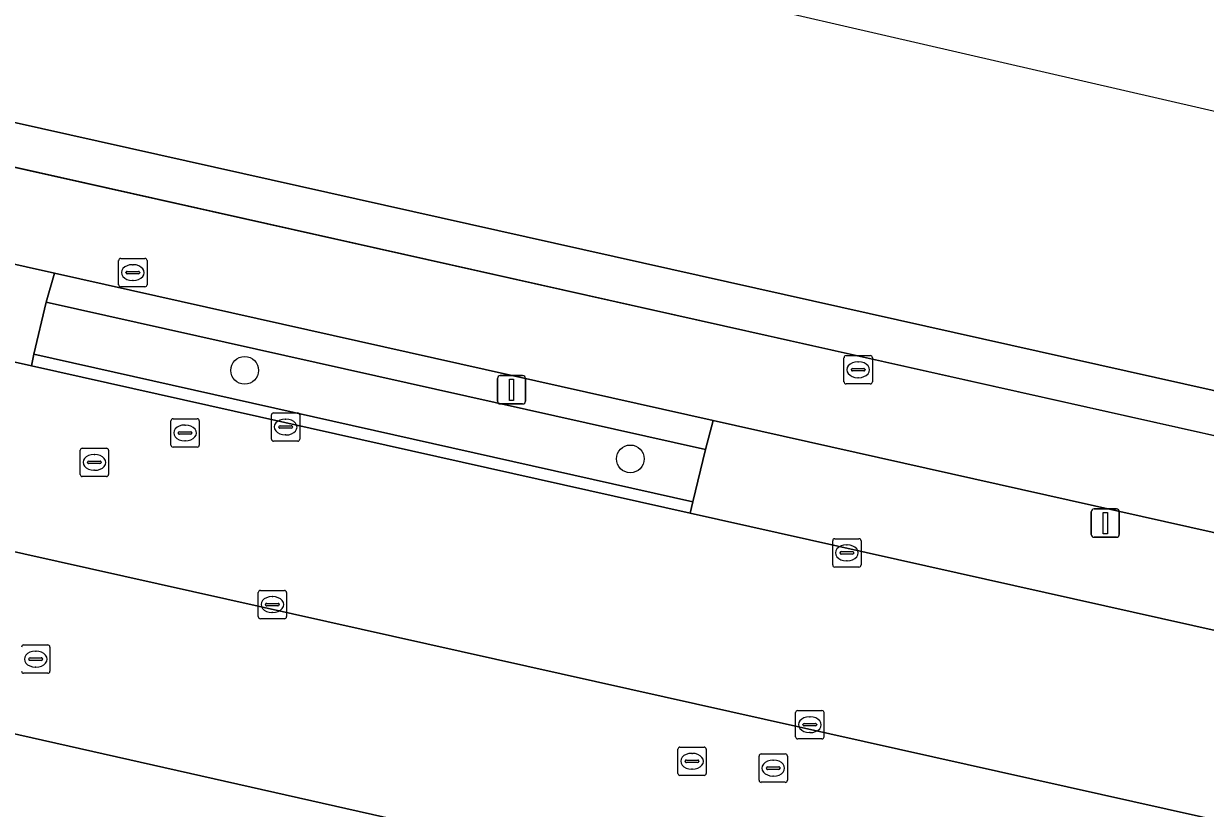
# Model space of a CAD drawing. Extents: x 161771 to 163125, y 382475 to 383179.
# Drawn here: x 162885.09 to 162926.8, y 382895.25 to 382922.95 of the extents above; entities that cross this region are included whole.
import ezdxf

# ---------------------------------------------------------------- set-up
doc = ezdxf.new("R2010")
doc.units = 0
for name, color, linetype in [('IMGEO_Boom', 7, 'Continuous'), ('IMGEO_Erf', 7, 'Continuous'), ('IMGEO_Fietspad_gesloten', 7, 'Continuous'), ('IMGEO_Groenvoorziening', 7, 'Continuous'), ('IMGEO_Kolk', 7, 'Continuous'), ('IMGEO_Lichtmast', 7, 'Continuous'), ('IMGEO_Parkeervlak_open', 7, 'Continuous'), ('IMGEO_Rijbaan_lokaal_gesloten', 7, 'Continuous'), ('IMGEO_Rioolput', 7, 'Continuous'), ('IMGEO_Voetpad_open', 7, 'Continuous'), ('IMGEO_Waterloop', 7, 'Continuous')]:
    doc.layers.add(name, color=color, linetype=linetype)

msp = doc.modelspace()

# ---------------------------------------------------------------- linework, layer by layer
at = {"layer": 'IMGEO_Boom'}
for centre in [(162892.889, 382910.707), (162906.5, 382907.584)]:
    msp.add_circle(centre, 0.489, dxfattribs=at)
at = {"layer": 'IMGEO_Erf'}
msp.add_lwpolyline([(162968.71, 382879.176), (162960.921, 382880.881), (162960.189, 382877.584), (162959.288, 382873.527), (162955.663, 382874.332), (162910.905, 382884.275), (162907.314, 382885.073), (162908.947, 382892.427), (162876.336, 382899.767), (162876.116, 382898.801), (162879.01, 382898.143), (162878.617, 382896.415), (162875.723, 382897.073), (162873.812, 382888.668), (162881.293, 382886.967), (162877.539, 382870.46), (162870.201, 382872.129), (162867.183, 382858.857), (162871.398, 382857.899), (162867.289, 382839.832), (162863.193, 382840.764), (162858.933, 382822.031), (162852.348, 382823.529), (162844.984, 382791.148)], dxfattribs=at)
at = {"layer": 'IMGEO_Fietspad_gesloten'}
for points in [[(163078.832, 382874.349), (163074.368, 382875.36), (163063.024, 382878.031), (162982.112, 382896.093), (162862.311, 382922.904), (162786.206, 382939.932), (162692.17, 382961.036)], [(162804.398, 382932.442), (162845.301, 382923.283), (162851.076, 382921.99), (162862.057, 382919.531), (162886.172, 382914.137), (162909.43, 382908.935), (162935.452, 382903.114), (162941.201, 382901.829), (162952.795, 382899.236), (162958.564, 382897.945), (162970.349, 382895.309), (162981.504, 382892.814), (163046.532, 382878.242), (163076.926, 382871.431)]]:
    msp.add_lwpolyline(points, dxfattribs=at)
at = {"layer": 'IMGEO_Groenvoorziening'}
msp.add_lwpolyline([(162885.444, 382911.282), (162908.711, 382906.073), (162909.154, 382907.909), (162885.877, 382913.114)], close=True, dxfattribs=at)
at = {"layer": 'IMGEO_Kolk'}
for p, q in [((162893.834, 382908.283), (162893.834, 382909.135)), ((162893.909, 382909.209), (162894.761, 382909.209)), ((162894.835, 382909.135), (162894.835, 382908.283)), ((162894.093, 382908.703), (162894.093, 382908.715)), ((162894.531, 382908.666), (162894.133, 382908.666)), ((162894.136, 382908.752), (162894.534, 382908.752)), ((162894.322, 382908.989), (162894.347, 382908.989)), ((162894.577, 382908.715), (162894.577, 382908.703)), ((162894.345, 382908.429), (162894.32, 382908.429)), ((162894.761, 382908.209), (162893.909, 382908.209)), ((162913.643, 382903.84), (162913.643, 382904.692)), ((162913.718, 382904.766), (162914.57, 382904.766)), ((162914.131, 382904.546), (162914.156, 382904.546)), ((162914.644, 382904.692), (162914.644, 382903.84)), ((162913.902, 382904.26), (162913.902, 382904.272)), ((162914.34, 382904.223), (162913.942, 382904.223)), ((162913.945, 382904.309), (162914.343, 382904.309)), ((162914.386, 382904.272), (162914.386, 382904.26)), ((162914.57, 382903.766), (162913.718, 382903.766)), ((162914.154, 382903.986), (162914.129, 382903.986)), ((162893.367, 382902.015), (162893.367, 382902.867)), ((162893.442, 382902.941), (162894.294, 382902.941)), ((162894.368, 382902.867), (162894.368, 382902.015)), ((162893.626, 382902.435), (162893.626, 382902.447)), ((162894.064, 382902.398), (162893.666, 382902.398)), ((162893.669, 382902.484), (162894.067, 382902.484)), ((162893.855, 382902.721), (162893.88, 382902.721)), ((162894.11, 382902.447), (162894.11, 382902.435)), ((162893.878, 382902.161), (162893.853, 382902.161)), ((162894.294, 382901.941), (162893.442, 382901.941)), ((162912.411, 382898.701), (162913.263, 382898.701)), ((162912.336, 382897.775), (162912.336, 382898.627)), ((162912.638, 382898.244), (162913.036, 382898.244)), ((162912.824, 382898.481), (162912.849, 382898.481)), ((162913.337, 382898.627), (162913.337, 382897.775)), ((162912.595, 382898.195), (162912.595, 382898.207)), ((162913.033, 382898.158), (162912.635, 382898.158)), ((162912.847, 382897.921), (162912.822, 382897.921)), ((162913.079, 382898.207), (162913.079, 382898.195)), ((162913.263, 382897.701), (162912.411, 382897.701)), ((162911.045, 382896.24), (162911.045, 382897.092)), ((162911.12, 382897.166), (162911.972, 382897.166)), ((162912.046, 382897.092), (162912.046, 382896.24)), ((162911.304, 382896.66), (162911.304, 382896.672)), ((162911.742, 382896.623), (162911.344, 382896.623)), ((162911.347, 382896.709), (162911.745, 382896.709)), ((162911.533, 382896.946), (162911.558, 382896.946)), ((162911.788, 382896.672), (162911.788, 382896.66)), ((162911.972, 382896.166), (162911.12, 382896.166)), ((162911.556, 382896.386), (162911.531, 382896.386))]:
    msp.add_line(p, q, dxfattribs=at)
for points in [[(162893.834, 382908.283), (162893.834, 382909.135)], [(162893.909, 382909.209), (162894.761, 382909.209)], [(162894.835, 382909.135), (162894.835, 382908.283)], [(162894.761, 382908.209), (162893.909, 382908.209)], [(162913.643, 382903.84), (162913.643, 382904.692)], [(162913.718, 382904.766), (162914.57, 382904.766)], [(162914.644, 382904.692), (162914.644, 382903.84)], [(162914.57, 382903.766), (162913.718, 382903.766)], [(162893.367, 382902.015), (162893.367, 382902.867)], [(162893.442, 382902.941), (162894.294, 382902.941)], [(162894.368, 382902.867), (162894.368, 382902.015)], [(162894.294, 382901.941), (162893.442, 382901.941)], [(162912.411, 382898.701), (162913.263, 382898.701)], [(162912.336, 382897.775), (162912.336, 382898.627)], [(162913.337, 382898.627), (162913.337, 382897.775)], [(162913.263, 382897.701), (162912.411, 382897.701)], [(162911.045, 382896.24), (162911.045, 382897.092)], [(162911.12, 382897.166), (162911.972, 382897.166)], [(162912.046, 382897.092), (162912.046, 382896.24)], [(162911.972, 382896.166), (162911.12, 382896.166)]]:
    msp.add_lwpolyline(points, dxfattribs=at)
for centre, radius, start, end in [((162893.911, 382909.133), 0.0765, 91.552, 178.448), ((162893.911, 382909.133), 0.0765, 91.552, 178.448), ((162894.759, 382909.133), 0.0765, 1.552, 88.448), ((162894.759, 382909.133), 0.0765, 1.552, 88.448), ((162894.133, 382908.712), 0.0403, 85.8775, 175.7526), ((162894.13, 382908.702), 0.0366, 178.938, 274.7102), ((162894.534, 382908.709), 0.043, 264.8664, 352.4533), ((162894.538, 382908.714), 0.0386, 1.7309, 96.639), ((162893.911, 382908.285), 0.0765, 181.552, 268.448), ((162893.911, 382908.285), 0.0765, 181.552, 268.448), ((162894.759, 382908.285), 0.0765, 271.552, 358.448), ((162894.759, 382908.285), 0.0765, 271.552, 358.448), ((162913.72, 382904.69), 0.0765, 91.552, 178.448), ((162913.72, 382904.69), 0.0765, 91.552, 178.448), ((162914.568, 382904.69), 0.0765, 1.552, 88.448), ((162914.568, 382904.69), 0.0765, 1.552, 88.448), ((162913.942, 382904.269), 0.0403, 85.8775, 175.7526), ((162913.939, 382904.259), 0.0366, 178.938, 274.7102), ((162914.343, 382904.266), 0.043, 264.8664, 352.4533), ((162914.347, 382904.271), 0.0386, 1.7309, 96.639), ((162913.72, 382903.842), 0.0765, 181.552, 268.448), ((162913.72, 382903.842), 0.0765, 181.552, 268.448), ((162914.568, 382903.842), 0.0765, 271.552, 358.448), ((162914.568, 382903.842), 0.0765, 271.552, 358.448), ((162893.444, 382902.865), 0.0765, 91.552, 178.448), ((162893.444, 382902.865), 0.0765, 91.552, 178.448), ((162894.292, 382902.865), 0.0765, 1.552, 88.448), ((162894.292, 382902.865), 0.0765, 1.552, 88.448), ((162893.666, 382902.444), 0.0403, 85.8775, 175.7526), ((162893.663, 382902.434), 0.0366, 178.938, 274.7102), ((162894.067, 382902.441), 0.043, 264.8664, 352.4533), ((162894.071, 382902.446), 0.0386, 1.7309, 96.639), ((162893.444, 382902.017), 0.0765, 181.552, 268.448), ((162893.444, 382902.017), 0.0765, 181.552, 268.448), ((162894.292, 382902.017), 0.0765, 271.552, 358.448), ((162894.292, 382902.017), 0.0765, 271.552, 358.448), ((162912.413, 382898.625), 0.0765, 91.552, 178.448), ((162912.413, 382898.625), 0.0765, 91.552, 178.448), ((162913.261, 382898.625), 0.0765, 1.552, 88.448), ((162913.261, 382898.625), 0.0765, 1.552, 88.448), ((162912.635, 382898.204), 0.0403, 85.8775, 175.7526), ((162913.04, 382898.206), 0.0386, 1.7309, 96.639), ((162912.632, 382898.194), 0.0366, 178.938, 274.7102), ((162913.036, 382898.201), 0.043, 264.8664, 352.4533), ((162912.413, 382897.777), 0.0765, 181.552, 268.448), ((162912.413, 382897.777), 0.0765, 181.552, 268.448), ((162913.261, 382897.777), 0.0765, 271.552, 358.448), ((162913.261, 382897.777), 0.0765, 271.552, 358.448), ((162911.122, 382897.09), 0.0765, 91.552, 178.448), ((162911.122, 382897.09), 0.0765, 91.552, 178.448), ((162911.97, 382897.09), 0.0765, 1.552, 88.448), ((162911.97, 382897.09), 0.0765, 1.552, 88.448), ((162911.344, 382896.669), 0.0403, 85.8775, 175.7526), ((162911.341, 382896.659), 0.0366, 178.938, 274.7102), ((162911.745, 382896.666), 0.043, 264.8664, 352.4533), ((162911.749, 382896.671), 0.0386, 1.7309, 96.639), ((162911.122, 382896.242), 0.0765, 181.552, 268.448), ((162911.122, 382896.242), 0.0765, 181.552, 268.448), ((162911.97, 382896.242), 0.0765, 271.552, 358.448), ((162911.97, 382896.242), 0.0765, 271.552, 358.448)]:
    msp.add_arc(centre, radius, start, end, dxfattribs=at)
for centre, major_axis, ratio, start_param, end_param in [((162894.321, 382908.709), (-0.387, 0.002), 0.722429, 4.712389, 7.853982), ((162894.346, 382908.709), (-0.39, 0.002), 0.717154, 1.570796, 4.712389), ((162914.13, 382904.266), (-0.387, 0.002), 0.722429, 4.712389, 7.853982), ((162914.155, 382904.266), (-0.39, 0.002), 0.717154, 1.570796, 4.712389), ((162893.854, 382902.441), (-0.387, 0.002), 0.722429, 4.712389, 7.853982), ((162893.879, 382902.441), (-0.39, 0.002), 0.717154, 1.570796, 4.712389), ((162912.823, 382898.201), (-0.387, 0.002), 0.722429, 4.712389, 7.853982), ((162912.848, 382898.201), (-0.39, 0.002), 0.717154, 1.570796, 4.712389), ((162911.532, 382896.666), (-0.387, 0.002), 0.722429, 4.712389, 7.853982), ((162911.557, 382896.666), (-0.39, 0.002), 0.717154, 1.570796, 4.712389)]:
    msp.add_ellipse(centre, major_axis=major_axis, ratio=ratio, start_param=start_param, end_param=end_param, dxfattribs=at)
at = {"layer": 'IMGEO_Lichtmast'}
for p, q in [((162901.811, 382909.623), (162901.811, 382910.423)), ((162901.811, 382910.423), (162901.811, 382909.623)), ((162901.911, 382910.523), (162902.701, 382910.523)), ((162902.701, 382910.523), (162901.911, 382910.523)), ((162902.801, 382910.423), (162902.801, 382909.623)), ((162902.801, 382909.623), (162902.801, 382910.423)), ((162902.701, 382909.523), (162901.911, 382909.523)), ((162901.911, 382909.523), (162902.701, 382909.523)), ((162922.87, 382905.816), (162923.66, 382905.816)), ((162923.66, 382905.816), (162922.87, 382905.816)), ((162922.77, 382904.916), (162922.77, 382905.716)), ((162922.77, 382905.716), (162922.77, 382904.916)), ((162923.76, 382905.716), (162923.76, 382904.916)), ((162923.76, 382904.916), (162923.76, 382905.716)), ((162923.66, 382904.816), (162922.87, 382904.816)), ((162922.87, 382904.816), (162923.66, 382904.816))]:
    msp.add_line(p, q, dxfattribs=at)
for points in [[(162902.231, 382910.398), (162902.381, 382910.398), (162902.381, 382909.648), (162902.231, 382909.648), (162902.231, 382910.398)], [(162923.19, 382905.691), (162923.34, 382905.691), (162923.34, 382904.941), (162923.19, 382904.941), (162923.19, 382905.691)]]:
    msp.add_lwpolyline(points, dxfattribs=at)
for centre, start, end in [((162901.911, 382910.423), 90, 180), ((162901.911, 382910.423), 90, 180), ((162902.701, 382910.423), 0, 90), ((162902.701, 382910.423), 360, 90), ((162901.911, 382909.623), 180, 270), ((162901.911, 382909.623), 180, 270), ((162902.701, 382909.623), 270, 0), ((162902.701, 382909.623), 270, 0), ((162922.87, 382905.716), 90, 180), ((162922.87, 382905.716), 90, 180), ((162923.66, 382905.716), 0, 90), ((162923.66, 382905.716), 360, 90), ((162922.87, 382904.916), 180, 270), ((162922.87, 382904.916), 180, 270), ((162923.66, 382904.916), 270, 0), ((162923.66, 382904.916), 270, 0)]:
    msp.add_arc(centre, 0.1, start, end, dxfattribs=at)
at = {"layer": 'IMGEO_Parkeervlak_open'}
for points in [[(162784.791, 382926.705), (162726.206, 382939.846), (162695.369, 382946.761), (162695.111, 382945.616), (162696.087, 382945.391), (162694.933, 382940.536), (162720.196, 382934.918), (162728.028, 382933.216), (162753.759, 382927.493), (162758.991, 382926.329), (162761.139, 382925.852), (162779.49, 382921.77), (162787.473, 382919.978), (162791.862, 382918.98), (162795.493, 382918.154), (162803.049, 382916.435), (162876.336, 382899.767), (162908.947, 382892.427), (162912.41, 382891.658), (162916.201, 382890.816), (162957.326, 382881.68), (162960.921, 382880.881), (162962.277, 382886.988), (162858.949, 382910.073)], [(162862.057, 382919.531), (162851.076, 382921.99), (162850.832, 382920.959), (162850.42, 382919.123), (162850.343, 382918.715), (162861.427, 382916.227), (162862.042, 382916.089), (162885.368, 382910.872), (162885.444, 382911.282), (162885.877, 382913.114), (162886.172, 382914.137)], [(162909.43, 382908.935), (162909.154, 382907.909), (162908.711, 382906.073), (162908.617, 382905.673), (162934.679, 382899.844), (162934.763, 382900.252), (162935.192, 382902.087), (162935.452, 382903.114)]]:
    msp.add_lwpolyline(points, close=True, dxfattribs=at)
at = {"layer": 'IMGEO_Rijbaan_lokaal_gesloten'}
for points in [[(162577.562, 382973.23), (162638.909, 382959.422), (162695.369, 382946.761), (162726.206, 382939.846), (162784.791, 382926.705), (162858.949, 382910.073), (162962.277, 382886.988), (162968.221, 382885.66), (163071.652, 382862.588)], [(163052.495, 382873.498), (163045.764, 382875.003), (162980.817, 382889.526), (162969.587, 382892.037), (162969.469, 382892.063), (162957.773, 382894.679), (162952.028, 382895.964), (162940.432, 382898.557), (162934.679, 382899.844), (162908.617, 382905.673), (162885.368, 382910.872), (162862.042, 382916.089), (162861.427, 382916.227), (162850.343, 382918.715), (162844.585, 382920.008), (162791.536, 382931.917)]]:
    msp.add_lwpolyline(points, dxfattribs=at)
at = {"layer": 'IMGEO_Rioolput'}
for p, q in [((162888.441, 382913.733), (162888.441, 382914.585)), ((162888.516, 382914.659), (162889.368, 382914.659)), ((162889.442, 382914.585), (162889.442, 382913.733)), ((162888.7, 382914.153), (162888.7, 382914.165)), ((162889.138, 382914.116), (162888.74, 382914.116)), ((162888.743, 382914.202), (162889.141, 382914.202)), ((162888.929, 382914.439), (162888.954, 382914.439)), ((162889.184, 382914.165), (162889.184, 382914.153)), ((162889.368, 382913.659), (162888.516, 382913.659)), ((162888.952, 382913.879), (162888.927, 382913.879)), ((162914.043, 382910.304), (162914.043, 382911.156)), ((162914.118, 382911.23), (162914.97, 382911.23)), ((162915.044, 382911.156), (162915.044, 382910.304)), ((162914.302, 382910.724), (162914.302, 382910.736)), ((162914.345, 382910.773), (162914.743, 382910.773)), ((162914.531, 382911.01), (162914.556, 382911.01)), ((162914.786, 382910.736), (162914.786, 382910.724)), ((162914.74, 382910.687), (162914.342, 382910.687)), ((162914.554, 382910.45), (162914.529, 382910.45)), ((162914.97, 382910.23), (162914.118, 382910.23)), ((162890.286, 382908.072), (162890.286, 382908.924)), ((162890.361, 382908.998), (162891.213, 382908.998)), ((162890.774, 382908.778), (162890.799, 382908.778)), ((162891.287, 382908.924), (162891.287, 382908.072)), ((162890.545, 382908.492), (162890.545, 382908.504)), ((162890.983, 382908.455), (162890.585, 382908.455)), ((162890.588, 382908.541), (162890.986, 382908.541)), ((162891.029, 382908.504), (162891.029, 382908.492)), ((162887.083, 382907.035), (162887.083, 382907.887)), ((162887.158, 382907.961), (162888.01, 382907.961)), ((162888.084, 382907.887), (162888.084, 382907.035)), ((162891.213, 382907.998), (162890.361, 382907.998)), ((162890.797, 382908.218), (162890.772, 382908.218)), ((162887.342, 382907.455), (162887.342, 382907.467)), ((162887.78, 382907.418), (162887.382, 382907.418)), ((162887.385, 382907.504), (162887.783, 382907.504)), ((162887.571, 382907.741), (162887.596, 382907.741)), ((162887.826, 382907.467), (162887.826, 382907.455)), ((162887.594, 382907.181), (162887.569, 382907.181)), ((162888.01, 382906.961), (162887.158, 382906.961)), ((162885.087, 382901.015), (162885.939, 382901.015)), ((162885.5, 382900.795), (162885.525, 382900.795)), ((162886.013, 382900.941), (162886.013, 382900.089)), ((162885.271, 382900.509), (162885.271, 382900.521)), ((162885.709, 382900.472), (162885.311, 382900.472)), ((162885.314, 382900.558), (162885.712, 382900.558)), ((162885.755, 382900.521), (162885.755, 382900.509)), ((162885.939, 382900.015), (162885.087, 382900.015)), ((162885.523, 382900.235), (162885.498, 382900.235)), ((162908.254, 382897.409), (162909.106, 382897.409)), ((162908.179, 382896.483), (162908.179, 382897.335)), ((162908.667, 382897.189), (162908.692, 382897.189)), ((162909.18, 382897.335), (162909.18, 382896.483)), ((162908.438, 382896.903), (162908.438, 382896.915)), ((162908.876, 382896.866), (162908.478, 382896.866)), ((162908.481, 382896.952), (162908.879, 382896.952)), ((162908.69, 382896.629), (162908.665, 382896.629)), ((162908.922, 382896.915), (162908.922, 382896.903)), ((162909.106, 382896.409), (162908.254, 382896.409))]:
    msp.add_line(p, q, dxfattribs=at)
for points in [[(162888.441, 382913.733), (162888.441, 382914.585)], [(162888.516, 382914.659), (162889.368, 382914.659)], [(162889.442, 382914.585), (162889.442, 382913.733)], [(162889.368, 382913.659), (162888.516, 382913.659)], [(162914.043, 382910.304), (162914.043, 382911.156)], [(162914.118, 382911.23), (162914.97, 382911.23)], [(162915.044, 382911.156), (162915.044, 382910.304)], [(162914.97, 382910.23), (162914.118, 382910.23)], [(162890.286, 382908.072), (162890.286, 382908.924)], [(162890.361, 382908.998), (162891.213, 382908.998)], [(162891.287, 382908.924), (162891.287, 382908.072)], [(162887.083, 382907.035), (162887.083, 382907.887)], [(162887.158, 382907.961), (162888.01, 382907.961)], [(162888.084, 382907.887), (162888.084, 382907.035)], [(162891.213, 382907.998), (162890.361, 382907.998)], [(162888.01, 382906.961), (162887.158, 382906.961)], [(162885.087, 382901.015), (162885.939, 382901.015)], [(162886.013, 382900.941), (162886.013, 382900.089)], [(162885.939, 382900.015), (162885.087, 382900.015)], [(162908.254, 382897.409), (162909.106, 382897.409)], [(162908.179, 382896.483), (162908.179, 382897.335)], [(162909.18, 382897.335), (162909.18, 382896.483)], [(162909.106, 382896.409), (162908.254, 382896.409)]]:
    msp.add_lwpolyline(points, dxfattribs=at)
for centre, radius, start, end in [((162888.518, 382914.583), 0.0765, 91.552, 178.448), ((162888.518, 382914.583), 0.0765, 91.552, 178.448), ((162889.366, 382914.583), 0.0765, 1.552, 88.448), ((162889.366, 382914.583), 0.0765, 1.552, 88.448), ((162888.74, 382914.162), 0.0403, 85.8775, 175.7526), ((162888.737, 382914.152), 0.0366, 178.938, 274.7102), ((162889.141, 382914.159), 0.043, 264.8664, 352.4533), ((162889.145, 382914.164), 0.0386, 1.7309, 96.639), ((162888.518, 382913.735), 0.0765, 181.552, 268.448), ((162888.518, 382913.735), 0.0765, 181.552, 268.448), ((162889.366, 382913.735), 0.0765, 271.552, 358.448), ((162889.366, 382913.735), 0.0765, 271.552, 358.448), ((162914.12, 382911.154), 0.0765, 91.552, 178.448), ((162914.12, 382911.154), 0.0765, 91.552, 178.448), ((162914.968, 382911.154), 0.0765, 1.552, 88.448), ((162914.968, 382911.154), 0.0765, 1.552, 88.448), ((162914.342, 382910.733), 0.0403, 85.8775, 175.7526), ((162914.747, 382910.735), 0.0386, 1.7309, 96.639), ((162914.339, 382910.723), 0.0366, 178.938, 274.7102), ((162914.743, 382910.73), 0.043, 264.8664, 352.4533), ((162914.12, 382910.306), 0.0765, 181.552, 268.448), ((162914.12, 382910.306), 0.0765, 181.552, 268.448), ((162914.968, 382910.306), 0.0765, 271.552, 358.448), ((162914.968, 382910.306), 0.0765, 271.552, 358.448), ((162890.363, 382908.922), 0.0765, 91.552, 178.448), ((162890.363, 382908.922), 0.0765, 91.552, 178.448), ((162891.211, 382908.922), 0.0765, 1.552, 88.448), ((162891.211, 382908.922), 0.0765, 1.552, 88.448), ((162890.585, 382908.501), 0.0403, 85.8775, 175.7526), ((162890.582, 382908.491), 0.0366, 178.938, 274.7102), ((162890.986, 382908.498), 0.043, 264.8664, 352.4533), ((162890.99, 382908.503), 0.0386, 1.7309, 96.639), ((162887.16, 382907.885), 0.0765, 91.552, 178.448), ((162887.16, 382907.885), 0.0765, 91.552, 178.448), ((162888.008, 382907.885), 0.0765, 1.552, 88.448), ((162888.008, 382907.885), 0.0765, 1.552, 88.448), ((162890.363, 382908.074), 0.0765, 181.552, 268.448), ((162890.363, 382908.074), 0.0765, 181.552, 268.448), ((162891.211, 382908.074), 0.0765, 271.552, 358.448), ((162891.211, 382908.074), 0.0765, 271.552, 358.448), ((162887.382, 382907.464), 0.0403, 85.8775, 175.7526), ((162887.379, 382907.454), 0.0366, 178.938, 274.7102), ((162887.783, 382907.461), 0.043, 264.8664, 352.4533), ((162887.787, 382907.466), 0.0386, 1.7309, 96.639), ((162887.16, 382907.037), 0.0765, 181.552, 268.448), ((162887.16, 382907.037), 0.0765, 181.552, 268.448), ((162888.008, 382907.037), 0.0765, 271.552, 358.448), ((162888.008, 382907.037), 0.0765, 271.552, 358.448), ((162885.089, 382900.939), 0.0765, 91.552, 178.448), ((162885.089, 382900.939), 0.0765, 91.552, 178.448), ((162885.937, 382900.939), 0.0765, 1.552, 88.448), ((162885.937, 382900.939), 0.0765, 1.552, 88.448), ((162885.311, 382900.518), 0.0403, 85.8775, 175.7526), ((162885.308, 382900.508), 0.0366, 178.938, 274.7102), ((162885.712, 382900.515), 0.043, 264.8664, 352.4533), ((162885.716, 382900.52), 0.0386, 1.7309, 96.639), ((162885.089, 382900.091), 0.0765, 181.552, 268.448), ((162885.089, 382900.091), 0.0765, 181.552, 268.448), ((162885.937, 382900.091), 0.0765, 271.552, 358.448), ((162885.937, 382900.091), 0.0765, 271.552, 358.448), ((162908.256, 382897.333), 0.0765, 91.552, 178.448), ((162908.256, 382897.333), 0.0765, 91.552, 178.448), ((162909.104, 382897.333), 0.0765, 1.552, 88.448), ((162909.104, 382897.333), 0.0765, 1.552, 88.448), ((162908.478, 382896.912), 0.0403, 85.8775, 175.7526), ((162908.475, 382896.902), 0.0366, 178.938, 274.7102), ((162908.879, 382896.909), 0.043, 264.8664, 352.4533), ((162908.883, 382896.914), 0.0386, 1.7309, 96.639), ((162908.256, 382896.485), 0.0765, 181.552, 268.448), ((162908.256, 382896.485), 0.0765, 181.552, 268.448), ((162909.104, 382896.485), 0.0765, 271.552, 358.448), ((162909.104, 382896.485), 0.0765, 271.552, 358.448)]:
    msp.add_arc(centre, radius, start, end, dxfattribs=at)
for centre, major_axis, ratio, start_param, end_param in [((162888.928, 382914.159), (-0.387, 0.002), 0.722429, 4.712389, 7.853982), ((162888.953, 382914.159), (-0.39, 0.002), 0.717154, 1.570796, 4.712389), ((162914.53, 382910.73), (-0.387, 0.002), 0.722429, 4.712389, 7.853982), ((162914.555, 382910.73), (-0.39, 0.002), 0.717154, 1.570796, 4.712389), ((162890.773, 382908.498), (-0.387, 0.002), 0.722429, 4.712389, 7.853982), ((162890.798, 382908.498), (-0.39, 0.002), 0.717154, 1.570796, 4.712389), ((162887.57, 382907.461), (-0.387, 0.002), 0.722429, 4.712389, 7.853982), ((162887.595, 382907.461), (-0.39, 0.002), 0.717154, 1.570796, 4.712389), ((162885.499, 382900.515), (-0.387, 0.002), 0.722429, 4.712389, 7.853982), ((162885.524, 382900.515), (-0.39, 0.002), 0.717154, 1.570796, 4.712389), ((162908.666, 382896.909), (-0.387, 0.002), 0.722429, 4.712389, 7.853982), ((162908.691, 382896.909), (-0.39, 0.002), 0.717154, 1.570796, 4.712389)]:
    msp.add_ellipse(centre, major_axis=major_axis, ratio=ratio, start_param=start_param, end_param=end_param, dxfattribs=at)
at = {"layer": 'IMGEO_Voetpad_open'}
for points in [[(162602.3, 382982.823), (162528.992, 382999.263), (162413.931, 383025.005), (162330.921, 383043.712), (162316.154, 383047.05), (162315.791, 383045.55), (162330.507, 383042.225), (162412.703, 383023.699), (162692.17, 382961.036), (162786.206, 382939.932), (162862.311, 382922.904), (162982.112, 382896.093), (163063.024, 382878.031), (163074.368, 382875.36), (163078.832, 382874.349)], [(163081.514, 382876.037), (163079.44, 382876.495), (163079.046, 382876.582), (163078.939, 382876.124), (163066.889, 382878.818), (163063.344, 382879.609), (163063.337, 382879.55), (162982.36, 382897.639), (162862.598, 382924.42), (162602.3, 382982.823)]]:
    msp.add_lwpolyline(points, dxfattribs=at)
for points in [[(162886.172, 382914.137), (162885.877, 382913.114), (162909.154, 382907.909), (162909.43, 382908.935)], [(162885.444, 382911.282), (162885.368, 382910.872), (162908.617, 382905.673), (162908.711, 382906.073)]]:
    msp.add_lwpolyline(points, close=True, dxfattribs=at)
at = {"layer": 'IMGEO_Waterloop'}
for points in [[(163125.436, 382874.202), (162549.091, 383006.865)], [(162602.3, 382982.823), (162862.598, 382924.42), (162982.36, 382897.639)]]:
    msp.add_lwpolyline(points, dxfattribs=at)

doc.saveas('drawing.dxf')
